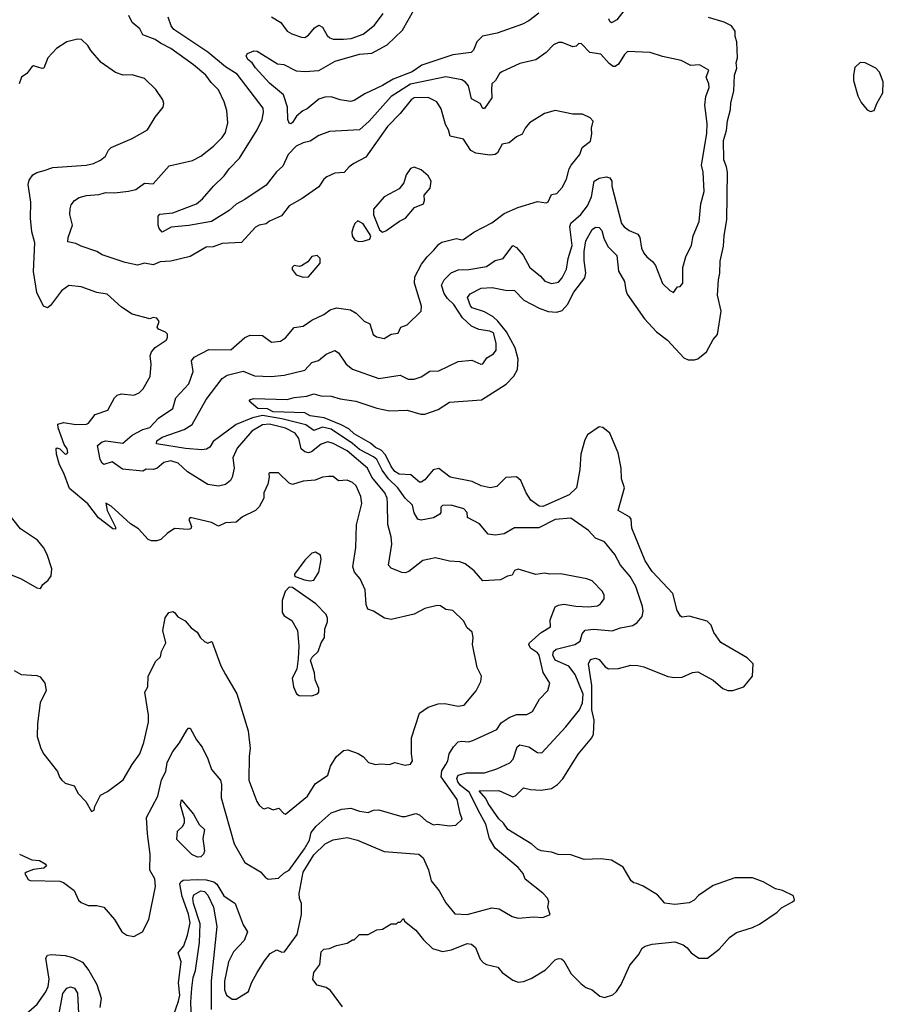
# Model space of a CAD drawing. Extents: x 1245432 to 1420865, y 606325 to 671314.
# Tile 381 of 382: x 1411947 to 1416847, y 647674 to 653261. Entities that reach past the tile are written whole.
import ezdxf

# ---------------------------------------------------------------- set-up
doc = ezdxf.new("R2010")
doc.units = 0

msp = doc.modelspace()

# ---------------------------------------------------------------- linework, layer by layer
at = {"layer": '0CON20XD'}
for points in [[(1414891.6, 653298.4), (1414835, 653253.5), (1414800, 653235), (1414656.8, 653183.2), (1414573.5, 653166.5), (1414541.4, 653135), (1414522.1, 653087.9), (1414508, 653075), (1414405, 653060.8), (1414228.4, 653001.6), (1414174.2, 652965), (1414066.3, 652923.6), (1414005, 652886.9), (1413905, 652840.6), (1413845, 652801.4), (1413823.9, 652796.1), (1413765, 652806), (1413715, 652822.9), (1413678.3, 652821.7), (1413645, 652808.8), (1413578.8, 652755), (1413553.3, 652743.3), (1413517.5, 652712.5), (1413495, 652676.7), (1413485, 652670), (1413475, 652673.3), (1413468.8, 652695), (1413466.7, 652765), (1413444.1, 652834.1), (1413365, 652901.2), (1413285, 652986.7), (1413265.9, 653015.9), (1413241.4, 653035), (1413231.2, 653055), (1413240.4, 653069.5), (1413275, 653083.3), (1413295, 653082), (1413410.4, 653010.5), (1413445, 653005.7), (1413515, 652971.2), (1413567.1, 652967.1), (1413645, 652972.5), (1413736.7, 653025), (1413874.3, 653064.3), (1413945, 653071.5), (1414032.4, 653117.6), (1414119.7, 653200.3), (1414182.5, 653315)], [(1413375, 653276.9), (1413428, 653245), (1413465, 653196.2), (1413490.3, 653180.3), (1413545, 653160.8), (1413565, 653160), (1413585, 653172.9), (1413619.2, 653215), (1413645, 653228.6), (1413665, 653218.6), (1413691.3, 653171.3), (1413707.2, 653157.2), (1413725, 653150.6), (1413785, 653149.6), (1413827, 653153), (1413895, 653178.5), (1413960.1, 653229.9), (1414010, 653295)], [(1415375, 653310), (1415335, 653259.6), (1415305, 653243.3), (1415295, 653250), (1415289.7, 653265)], [(1414297.2, 651952.8), (1414325, 651987.5), (1414342.7, 651997.3), (1414425, 652018.9), (1414455, 652010.5), (1414466, 652014), (1414523.3, 652055), (1414625, 652107.5), (1414695, 652160), (1414772.5, 652195), (1414885, 652229.2), (1414935, 652221.2), (1414945, 652226.7), (1414965, 652268), (1414995, 652274), (1415025, 652308), (1415049.2, 652355), (1415064.4, 652415), (1415075.5, 652434.5), (1415126, 652495), (1415138, 652535), (1415185, 652572), (1415193.2, 652613.2), (1415191.2, 652645), (1415201.2, 652685), (1415184.1, 652704.1), (1415140, 652725), (1415085, 652724), (1414985, 652746), (1414925, 652728), (1414838.8, 652675), (1414814.3, 652645), (1414798.9, 652611.1), (1414765, 652596), (1414725, 652561.2), (1414685, 652553.3), (1414657.1, 652505), (1414644, 652496), (1414615, 652491.1), (1414535, 652502.3), (1414507.4, 652517.4), (1414465, 652581.9), (1414389.7, 652599.7), (1414380.5, 652635), (1414362.7, 652665), (1414337.9, 652755), (1414313.5, 652795), (1414265, 652818.4), (1414185, 652816.4), (1414168.9, 652805), (1414105, 652727.3), (1414034.7, 652655), (1413910.4, 652479.6), (1413843.3, 652445), (1413815.7, 652425), (1413787.2, 652392.8), (1413735, 652389.4), (1413690.5, 652369.5), (1413672.9, 652355), (1413645, 652311.9), (1413548.8, 652245), (1413475, 652204.5), (1413432.9, 652147.1), (1413365, 652116.4), (1413345, 652101.4), (1413305, 652093.8), (1413285, 652082.9), (1413205, 651995.6), (1413095, 651990.4), (1413045, 651972.5), (1413005, 651969.4), (1412915, 651916.9), (1412805, 651890.4), (1412744, 651886), (1412705, 651869.5), (1412655, 651878.2), (1412615, 651866.9), (1412545, 651882.4), (1412415, 651926.9), (1412385, 651944.6), (1412295.4, 651974.6), (1412265, 651990.6), (1412220.8, 652000.8), (1412221.4, 652025), (1412245.6, 652094.4), (1412231.8, 652155), (1412233.3, 652186.7), (1412239.7, 652210.3), (1412258, 652235), (1412285, 652251.1), (1412325, 652263.5), (1412395, 652269.2), (1412435, 652279.6), (1412485, 652277.3), (1412565, 652286.9), (1412605, 652297.5), (1412655, 652333.1), (1412705, 652329.2), (1412795, 652431.1), (1412927.8, 652462.2), (1412975, 652485.7), (1413046.3, 652543.7), (1413095, 652592.5), (1413115, 652621.2), (1413127.1, 652675), (1413122.5, 652745), (1413107.5, 652795), (1413075, 652862.5), (1413033.3, 652903.3), (1413003.3, 652945), (1412932.5, 653005), (1412805, 653096.6), (1412746.7, 653126.7), (1412715, 653148.2), (1412645.7, 653175), (1412627.9, 653207.9), (1412585, 653244.2), (1412566.9, 653285)], [(1414623.8, 652865), (1414625, 652816.2), (1414585, 652757.5), (1414575, 652757.5), (1414560, 652785), (1414511.2, 652811.2), (1414492.7, 652885), (1414476.5, 652906.5), (1414455, 652919.5), (1414365, 652936.6), (1414164.7, 652895.3), (1414055, 652823.8), (1413928.9, 652685), (1413875, 652635.8), (1413705, 652626.5), (1413645, 652602.7), (1413595, 652570.4), (1413555, 652562.3), (1413515, 652542.9), (1413470.9, 652495), (1413440.5, 652429.5), (1413403.2, 652396.8), (1413345, 652322.5), (1413225, 652240.4), (1413175, 652213.8), (1413135, 652178.5), (1413035, 652115.4), (1412907.1, 652093), (1412806.3, 652083.7), (1412755, 652055.6), (1412737.8, 652075), (1412732.5, 652095), (1412732.5, 652145), (1412742.4, 652157.6), (1412815, 652163.9), (1412950, 652215), (1412985, 652243.3), (1413045.6, 652315), (1413106.7, 652375), (1413135.5, 652415), (1413194.3, 652475.7), (1413294.7, 652635), (1413322, 652695), (1413330, 652735), (1413328.2, 652758.2), (1413180.6, 652950.6), (1413115, 652993.1), (1413015, 653076.4), (1412821.5, 653205), (1412806.2, 653225), (1412788.9, 653275)], [(1415734.3, 647994.3), (1415756.7, 647965), (1415800, 647935), (1415850, 647935), (1415915, 647985.6), (1415975, 648052.5), (1416015, 648081.4), (1416105, 648109.2), (1416145, 648128.2), (1416245, 648195.8), (1416268.7, 648221.3), (1416332.5, 648255), (1416342.5, 648265), (1416338.3, 648288.3), (1416275, 648320), (1416235, 648328.8), (1416165, 648369.1), (1416105, 648392.1), (1416005, 648390.9), (1415882.2, 648347.8), (1415799.2, 648290.8), (1415774.3, 648265), (1415745, 648249.1), (1415665, 648240), (1415608.1, 648248.1), (1415565.8, 648295), (1415485, 648344.2), (1415449.2, 648359.2), (1415432.3, 648362.3), (1415416.2, 648375), (1415370.8, 648450.8), (1415305, 648491.1), (1415245, 648498.5), (1415150, 648495), (1415075, 648520.9), (1415003, 648523), (1414965, 648536.9), (1414905, 648544.5), (1414885, 648554.5), (1414852.6, 648582.6), (1414716.7, 648665), (1414691.7, 648701.7), (1414665, 648726.7), (1414605, 648812.5), (1414591.5, 648841.5), (1414554.4, 648885), (1414665, 648887.5), (1414745, 648850.8), (1414762.2, 648857.8), (1414805, 648902.5), (1414845, 648892), (1414905, 648888.1), (1414965, 648897.3), (1414999.3, 648920.7), (1415027.9, 648952.1), (1415081.6, 649038.4), (1415117.5, 649095), (1415194.1, 649185.9), (1415202.8, 649207.2), (1415206.1, 649285), (1415194.2, 649345), (1415192.8, 649482.8), (1415174.4, 649605.6), (1415185, 649629.2), (1415215, 649637.1), (1415235, 649629.2), (1415268.1, 649588.1), (1415287.6, 649577.6), (1415345, 649579.6), (1415415, 649598.6), (1415454.3, 649595.7), (1415488.3, 649588.3), (1415625, 649534.4), (1415662.3, 649527.7), (1415705, 649529.2), (1415765, 649556.9), (1415795, 649560), (1415882.1, 649512.1), (1415937.5, 649465), (1415964.5, 649454.4), (1415993.4, 649453.4), (1416056.2, 649475), (1416104.4, 649535), (1416109.5, 649605), (1416075, 649639.5), (1415925, 649726.2), (1415885, 649783.8), (1415870, 649825), (1415848.2, 649848.2), (1415745, 649876.2), (1415705, 649870.6), (1415695.5, 649875.5), (1415677.6, 649907.6), (1415653.5, 650005), (1415535, 650130), (1415495, 650189.5), (1415420.3, 650375), (1415417, 650427), (1415408.2, 650438.2), (1415343.1, 650475), (1415378.4, 650605), (1415361.6, 650655), (1415359.6, 650715), (1415343.1, 650803.1), (1415294.7, 650915), (1415256, 650946), (1415235, 650951.1), (1415169.5, 650905), (1415153.6, 650876.4), (1415130, 650795), (1415125, 650707.5), (1415105.4, 650605), (1415065.4, 650565), (1414915, 650498.4), (1414895, 650500.8), (1414847.3, 650535), (1414821.1, 650575), (1414789.5, 650645), (1414765, 650667.5), (1414705, 650662), (1414655, 650612.5), (1414616.4, 650603.6), (1414565, 650615.4), (1414515, 650640.2), (1414390, 650665), (1414325, 650713.9), (1414293.6, 650706.4), (1414245, 650650), (1414225, 650637.2), (1414215, 650636.1), (1414167, 650677), (1414100.8, 650680.8), (1414075, 650696.8), (1414054.5, 650725), (1414021.9, 650791.8), (1413997.7, 650817.7), (1413965, 650832.2), (1413937.7, 650857.7), (1413845, 650910.7), (1413815, 650939.7), (1413771.7, 650961.7), (1413675, 651000.5), (1413595, 651013.2), (1413565, 651028.8), (1413385, 651034.7), (1413352.1, 651052.1), (1413298, 651055), (1413248, 651095), (1413256.2, 651105), (1413275, 651110.9), (1413463.9, 651106.1), (1413505, 651117.1), (1413575.5, 651124.5), (1413615, 651136.9), (1413655, 651125.6), (1413715, 651124.5), (1413765, 651109.5), (1413855, 651095.3), (1413973.9, 651056.1), (1414045, 651040.8), (1414145, 651045.5), (1414222.2, 651022.3), (1414245, 651021.8), (1414320.9, 651049.1), (1414385, 651090.4), (1414567, 651103), (1414707.3, 651192.7), (1414751.5, 651238.5), (1414771.8, 651275), (1414774.4, 651335), (1414758.5, 651398.5), (1414708.5, 651488.5), (1414660.1, 651550.1), (1414633.7, 651573.7), (1414585, 651601.9), (1414515, 651625.3), (1414505, 651636.5), (1414488.5, 651685), (1414502.9, 651705), (1414565, 651737.9), (1414628.6, 651741.5), (1414703.3, 651725), (1414755, 651723.1), (1414808.1, 651668.1), (1414893.7, 651623.7), (1414944.8, 651604.8), (1414995, 651600.2), (1415025, 651610), (1415055.2, 651644.8), (1415091.2, 651715), (1415153.4, 651796.6), (1415158.9, 651825), (1415149.6, 651895), (1415150.1, 651945), (1415159.1, 652005), (1415195, 652069.6), (1415215, 652082.5), (1415235, 652081.8), (1415250.5, 652065), (1415260.5, 652020.5), (1415284.1, 651974.1), (1415335, 651922.9), (1415344.3, 651834.3), (1415378.8, 651775), (1415385.3, 651725), (1415394, 651704), (1415492.7, 651562.7), (1415560.2, 651490.2), (1415622, 651442), (1415715, 651342.5), (1415740.3, 651330.3), (1415775, 651330.4), (1415795, 651336.7), (1415844.5, 651375), (1415880.9, 651445), (1415905.4, 651475), (1415926.6, 651606.6), (1415906.5, 651696.5), (1415911.2, 651785), (1415918.7, 651821.3), (1415920.6, 651889.4), (1415940.4, 651975), (1415943.3, 652036.7), (1415959.4, 652125), (1415962.3, 652395), (1415958, 652425), (1415942.3, 652465), (1415939.8, 652575), (1415957.5, 652632.5), (1415962.8, 652687.2), (1415979.7, 652750.3), (1415982, 652788), (1415998.4, 652855), (1416002.9, 652945), (1416015.2, 652985), (1416013.1, 653015), (1416019.4, 653045), (1416016.2, 653135), (1416006.8, 653165), (1416006.1, 653195), (1415985, 653226.2), (1415945, 653246.2), (1415855, 653272.7)], [(1413455, 648752.5), (1413579.2, 648855), (1413624.2, 648925), (1413695, 648974.3), (1413710.8, 649025), (1413742.1, 649077.9), (1413785, 649114.5), (1413808.2, 649118.2), (1413867.2, 649097.2), (1413897, 649077), (1413926.7, 649045), (1413965, 649033.8), (1413995, 649038), (1414045.9, 649034.1), (1414075, 649046.2), (1414135, 649030), (1414164.1, 649035.9), (1414175.8, 649055), (1414169.4, 649095), (1414170.8, 649185), (1414216.2, 649325), (1414265, 649359.2), (1414320.7, 649379.3), (1414360, 649380), (1414435, 649364.5), (1414468.3, 649371.7), (1414537.5, 649452.5), (1414563.8, 649505), (1414568, 649535), (1414543.3, 649585), (1414516.2, 649715), (1414520.8, 649755), (1414514, 649785), (1414485, 649810), (1414465, 649850), (1414405, 649908), (1414365, 649913.3), (1414335, 649934), (1414315, 649935.8), (1414245, 649919.2), (1414185, 649888.1), (1414055, 649856.9), (1414017.5, 649865), (1413955, 649904.3), (1413921.9, 649915), (1413912.3, 649942.3), (1413907.7, 650025), (1413878, 650088), (1413846.3, 650126.4), (1413837.5, 650155), (1413854, 650265), (1413858.5, 650395), (1413887.8, 650515), (1413881.9, 650555), (1413856.7, 650615), (1413835, 650634.4), (1413805, 650647.5), (1413755, 650644), (1413725, 650669.2), (1413701.3, 650668.7), (1413665, 650665.5), (1413622.7, 650647.3), (1413555, 650641.4), (1413495, 650623.8), (1413475, 650630), (1413415, 650688.8), (1413365, 650690), (1413360, 650685), (1413362.5, 650665), (1413354.4, 650625), (1413332.5, 650575), (1413331.2, 650545), (1413305, 650496.2), (1413285, 650475.8), (1413211.3, 650438.7), (1413175, 650410), (1413115, 650406.5), (1413075, 650387.1), (1413035, 650407.5), (1412914, 650436), (1412906.7, 650425), (1412921.2, 650385), (1412918.3, 650371.7), (1412902.5, 650367.5), (1412825, 650372.5), (1412783.3, 650345), (1412748.3, 650311.7), (1412725, 650303.3), (1412695, 650303.8), (1412675, 650311.2), (1412621.2, 650371.2), (1412575, 650399.5), (1412465, 650499.2), (1412435, 650517.5), (1412443.1, 650475), (1412490.4, 650380.5), (1412490, 650370), (1412475, 650371.2), (1412393.6, 650433.6), (1412333.5, 650513.5), (1412230.3, 650600.3), (1412197.8, 650687.8), (1412171.9, 650735), (1412155.8, 650795), (1412153.8, 650826.2), (1412158.3, 650831.7), (1412175, 650826.2), (1412205, 650796), (1412215, 650796.2), (1412219.4, 650805), (1412215.9, 650825), (1412200, 650850), (1412164.6, 650945), (1412164.2, 650965), (1412195, 650974.5), (1412265, 650963.3), (1412326.2, 650965), (1412338.1, 650971.9), (1412375, 651021.2), (1412447.5, 651045), (1412484.2, 651115), (1412500.3, 651129.7), (1412525, 651137.1), (1412595, 651130), (1412625, 651144), (1412647.5, 651165), (1412688, 651235), (1412692.5, 651305), (1412687.7, 651352.3), (1412694, 651375), (1412715, 651400), (1412777.9, 651442.1), (1412785.7, 651455), (1412785.5, 651475.5), (1412775, 651488), (1412734.3, 651504.3), (1412726.7, 651515), (1412738, 651548), (1412725, 651567.5), (1412705, 651570), (1412685, 651563.8), (1412585, 651588.8), (1412525, 651630), (1412443.1, 651703.1), (1412385, 651712.5), (1412295, 651745.6), (1412225, 651752), (1412185, 651721.1), (1412122, 651638), (1412105, 651626), (1412082, 651635), (1412045, 651713.3), (1412025, 651832.5), (1412031.9, 651995), (1412015, 652057.5), (1412007.9, 652135), (1412009.2, 652225), (1411994.3, 652325), (1411999.7, 652350.3), (1412020.7, 652379.3), (1412045, 652393.1), (1412085.4, 652404.6), (1412135, 652421.5), (1412324.4, 652435.6), (1412365, 652444.4), (1412405, 652463.1), (1412434.6, 652485.5), (1412450.3, 652519.7), (1412465.6, 652534.4), (1412585, 652586.5), (1412672, 652635), (1412715, 652706.7), (1412760, 652765), (1412763.8, 652785), (1412758.8, 652805), (1412720, 652865), (1412655, 652927.5), (1412585, 652947.5), (1412533.9, 652946.1), (1412490.3, 652960.3), (1412408.3, 653018.3), (1412350, 653085), (1412333.8, 653115), (1412297.3, 653147.3), (1412275, 653149.1), (1412215, 653134.4), (1412155, 653097.5), (1412105.6, 653044.4), (1412083.6, 652986.4), (1412075, 652983.3), (1412025, 652998.8), (1412015, 652993.8), (1411986.7, 652955), (1411956.4, 652933.6), (1411943.9, 652896.1)], [(1412815, 647598.6), (1412847.7, 647692.3), (1412856.2, 647725), (1412848.6, 647795), (1412864, 647915), (1412845.5, 647965), (1412877.5, 648005), (1412899.8, 648065), (1412914.4, 648135), (1412905, 648184.5), (1412868.3, 648285), (1412856.3, 648355), (1412861.6, 648368.4), (1412875, 648377.6), (1412955, 648382.3), (1413005, 648380.2), (1413047.7, 648367.7), (1413064.7, 648355), (1413105, 648288.6), (1413169.2, 648245), (1413215.8, 648125), (1413239.4, 648085), (1413220, 648035), (1413159.5, 647970.5), (1413131.2, 647915), (1413108.4, 647805), (1413108.9, 647755), (1413121.1, 647725), (1413152.9, 647702.9), (1413175, 647703.5), (1413245, 647745.8), (1413262.7, 647795), (1413295, 647854), (1413335, 647920), (1413368.3, 647961.7), (1413405, 647983.3), (1413435, 647968.8), (1413448.8, 647971.2), (1413521.2, 648068.8), (1413545, 648182.5), (1413545.6, 648245.6), (1413534, 648274), (1413532.3, 648302.4), (1413555, 648424), (1413615, 648521.8), (1413681.1, 648585), (1413725, 648607.7), (1413805, 648620), (1413863.3, 648605), (1414015, 648540.5), (1414211.2, 648525), (1414237.1, 648505), (1414266.9, 648436.9), (1414281.9, 648375), (1414327, 648317), (1414365, 648248.9), (1414415, 648186.7), (1414485, 648183.5), (1414625, 648221.9), (1414666.7, 648215), (1414742.1, 648172.1), (1414775, 648162.5), (1414865, 648170), (1414915, 648166.2), (1414956, 648184), (1414943.8, 648225), (1414949.2, 648255), (1414942.5, 648275), (1414915, 648304), (1414815, 648383.8), (1414803.3, 648415), (1414775, 648448.9), (1414645, 648558.9), (1414612.5, 648615), (1414591.6, 648695), (1414548.1, 648775), (1414499.6, 648875), (1414448.3, 648915), (1414432.8, 648935), (1414427.2, 648955), (1414435.7, 648974.3), (1414483.8, 648986.2), (1414583.4, 648986.6), (1414655, 649009.2), (1414727.2, 649042.8), (1414746.1, 649063.9), (1414770, 649135), (1414783.8, 649145), (1414835, 649133.6), (1414885, 649101.9), (1414909.7, 649100.3), (1415045, 649247.1), (1415122.7, 649345), (1415140.4, 649385), (1415145, 649432.5), (1415098.8, 649545), (1415062, 649592), (1414985, 649626.9), (1414972.8, 649655), (1414975.4, 649675), (1414991.3, 649688.7), (1415097.3, 649715), (1415128, 649735), (1415138.1, 649775), (1415155, 649795.8), (1415205, 649802.6), (1415308.2, 649791.8), (1415355, 649808.9), (1415426.3, 649823.7), (1415449.8, 649840.2), (1415479.2, 649875), (1415485.4, 649904.6), (1415481.7, 649931.7), (1415443.4, 650045), (1415411.7, 650101.7), (1415355, 650165.7), (1415324.4, 650225), (1415265, 650297.1), (1415215, 650317.8), (1415175, 650361.2), (1415075, 650432), (1414985, 650423.7), (1414892, 650378), (1414755, 650376.4), (1414695, 650344), (1414645, 650335.6), (1414605, 650341.1), (1414555, 650399.5), (1414487.5, 650435), (1414486.2, 650465), (1414466.2, 650485), (1414395.6, 650505.6), (1414345, 650503.8), (1414336.2, 650495), (1414335.8, 650465), (1414330, 650455), (1414295, 650433.9), (1414225, 650420), (1414205.9, 650425.9), (1414185, 650462.5), (1414176.5, 650505), (1414135, 650544.7), (1414093.2, 650605), (1414039.7, 650655), (1414004.4, 650705), (1413974.2, 650765), (1413955, 650780.8), (1413875, 650822.4), (1413835.8, 650855.8), (1413715, 650937.2), (1413665, 650949.3), (1413615, 650928.9), (1413571.3, 650961.3), (1413435, 650996.4), (1413325, 651015.5), (1413267.9, 651002.1), (1413175, 650964.3), (1413045, 650866.9), (1413026, 650834), (1413006.8, 650823.2), (1412979.4, 650819.4), (1412887.2, 650827.3), (1412722.9, 650852.9), (1412725, 650871.5), (1412755, 650892.3), (1412879.4, 650935), (1412925, 650963.8), (1413005.4, 651105), (1413095.3, 651224.7), (1413125, 651242.9), (1413215, 651265.5), (1413278.8, 651238.8), (1413374, 651236), (1413447.1, 651242.9), (1413565, 651272.1), (1413605, 651314.6), (1413642.6, 651327.4), (1413685, 651361.9), (1413735, 651382.5), (1413755, 651370), (1413800, 651305), (1413835, 651277.1), (1413984.5, 651224.5), (1414105, 651244.4), (1414151.5, 651221.5), (1414185, 651221.1), (1414225.4, 651234.6), (1414275, 651266), (1414325, 651268), (1414435, 651320.8), (1414511.7, 651328.3), (1414562.5, 651305), (1414575, 651307.5), (1414598.1, 651341.9), (1414635.5, 651365), (1414650.5, 651385), (1414650.4, 651425), (1414635, 651482.9), (1414615, 651493.9), (1414552.6, 651502.6), (1414510.6, 651520.6), (1414459, 651569), (1414410.3, 651645), (1414375, 651679.3), (1414355, 651706.2), (1414340.3, 651755), (1414354.6, 651785), (1414395, 651823.8), (1414435, 651841.8), (1414495, 651843.8), (1414595, 651860.3), (1414645, 651893.3), (1414690, 651905), (1414745, 651980), (1414765, 651968.1), (1414803.7, 651923.6), (1414840.9, 651855), (1414901.8, 651805), (1414926.3, 651776.4), (1414965, 651763.6), (1415005, 651771.1), (1415025.4, 651795), (1415049.6, 651845), (1415059.2, 651905), (1415081.2, 651978.8), (1415068.9, 652085), (1415073.2, 652106.8), (1415131.2, 652155), (1415168.4, 652205), (1415191.1, 652255), (1415205.7, 652345), (1415235, 652361.8), (1415275, 652368.9), (1415295, 652362.5), (1415306.5, 652345), (1415306.2, 652315), (1415362.2, 652105), (1415377.1, 652085), (1415405, 652064.4), (1415455, 652043.8), (1415465.6, 652025), (1415476, 651965), (1415489.2, 651935), (1415504.6, 651914.6), (1415538.2, 651888.2), (1415554.3, 651865), (1415594.3, 651764.3), (1415635, 651724), (1415657, 651713), (1415680, 651745), (1415695, 651747.5), (1415710, 651765), (1415710, 651855), (1415727.1, 651915), (1415758.9, 651981.1), (1415768.6, 652035), (1415803.1, 652115), (1415811.8, 652215), (1415830.6, 652285), (1415824.6, 652395.4), (1415816.2, 652435), (1415846.7, 652615), (1415848, 652672), (1415834.6, 652775), (1415840, 652825), (1415858.1, 652875), (1415856.8, 652896.8), (1415842.5, 652935), (1415856.7, 652975), (1415805, 653004.2), (1415755, 653001.4), (1415699.3, 653029.3), (1415595, 653051.4), (1415525, 653074), (1415395, 653079.2), (1415377.8, 653062.2), (1415345, 653008.1), (1415325.4, 652994.6), (1415315, 652995.6), (1415291.4, 653011.5), (1415245, 653064.3), (1415182, 653075), (1415135, 653123.3), (1415120, 653125), (1415105, 653110), (1415085, 653106), (1415025, 653130.8), (1415005, 653132), (1414975, 653118), (1414934.7, 653075.3), (1414875, 653032.2), (1414785, 653012.5), (1414682, 652965), (1414669.2, 652955), (1414646.2, 652915), (1414625, 652896.7), (1414623.8, 652865)], [(1416775, 652740.4), (1416795, 652744.6), (1416809.6, 652785), (1416844.1, 652845), (1416847.1, 652907.1), (1416825, 652962.9), (1416805.3, 652985.3), (1416745, 653015.5), (1416715, 653018.1), (1416685, 652988.8), (1416678.5, 652945), (1416678.9, 652915), (1416701.7, 652828.3), (1416721.2, 652791.2), (1416755, 652749.6), (1416775, 652740.4)], [(1414005, 652055.6), (1414025, 652061.9), (1414102, 652118), (1414136.4, 652133.6), (1414186.7, 652195), (1414237.5, 652215), (1414243.8, 652235), (1414241.2, 652265), (1414275.8, 652304.2), (1414281.2, 652345), (1414264.2, 652374.2), (1414225, 652408.8), (1414185, 652423.3), (1414164.1, 652415.9), (1414140.4, 652379.5), (1414126.2, 652335), (1414099.7, 652300.3), (1414015, 652256.2), (1413954.6, 652185.4), (1413953.6, 652153.6), (1413987.9, 652067.9), (1414005, 652055.6)], [(1413872, 652002), (1413895, 652004.3), (1413934.3, 652015.7), (1413940, 652035), (1413895, 652102.9), (1413865, 652118.8), (1413848.8, 652105), (1413838.3, 652081.7), (1413831.2, 652055), (1413833.6, 652033.6), (1413849.3, 652009.3), (1413872, 652002)], [(1411946.2, 648525), (1412015, 648492.5), (1412059.2, 648489.2), (1412091.2, 648471.2), (1412099.3, 648459.3), (1412084.1, 648445.9), (1412025, 648438.9), (1411985, 648423.3), (1411976.7, 648415), (1411995, 648382.5), (1412006.4, 648376.4), (1412175, 648371.9), (1412195.4, 648365.4), (1412255, 648319.2), (1412281.4, 648265), (1412295, 648252), (1412335, 648234.3), (1412385, 648234.2), (1412425, 648223.8), (1412484.5, 648154.5), (1412526.7, 648085), (1412555, 648066.7), (1412595, 648057.5), (1412643.8, 648085), (1412680, 648155), (1412717.3, 648342.7), (1412714.5, 648385), (1412685.5, 648435), (1412686.8, 648525), (1412671.6, 648641.6), (1412667.2, 648732.8), (1412731.5, 648855), (1412751.8, 648948.2), (1412776.1, 648995), (1412783.7, 649046.3), (1412815, 649108.1), (1412853.7, 649156.4), (1412895, 649230), (1412905, 649240), (1412915, 649240), (1412950, 649175), (1412982.4, 649132.4), (1413015, 649066.7), (1413035, 649006.2), (1413085.6, 648945), (1413091.3, 648921.3), (1413090.4, 648845), (1413163.3, 648585), (1413225, 648477.8), (1413314, 648425), (1413338.8, 648395), (1413356.2, 648383.8), (1413415, 648389.2), (1413445, 648418), (1413475, 648434), (1413563.6, 648555), (1413590.8, 648605), (1413600.9, 648649.1), (1413628.2, 648685), (1413715, 648759.5), (1413775, 648781.5), (1413825, 648785.6), (1413875, 648769.4), (1413925, 648762), (1413955, 648776), (1413985, 648776.9), (1414115, 648738.9), (1414135, 648738.8), (1414195, 648755.3), (1414215, 648748.2), (1414255, 648712.9), (1414295, 648692), (1414315, 648696.2), (1414386.1, 648686.1), (1414420.7, 648689.3), (1414458, 648725), (1414445.4, 648755.5), (1414428.8, 648835), (1414338.1, 648965), (1414342.1, 648997.9), (1414365.4, 649035), (1414375.8, 649055), (1414383.8, 649095), (1414409.2, 649135), (1414435, 649162), (1414455, 649167.1), (1414493.8, 649163.8), (1414518.9, 649171.1), (1414655, 649232.5), (1414679.7, 649270.3), (1414725, 649300.8), (1414765, 649317.9), (1414825, 649317.9), (1414856.9, 649335), (1414897.1, 649405), (1414943.3, 649455), (1414954.5, 649495), (1414916.7, 649556.7), (1414893.8, 649655), (1414885, 649667.9), (1414844.6, 649695), (1414836.2, 649715), (1414838.8, 649725), (1414905, 649782.5), (1414958.1, 649815), (1414956.9, 649855), (1414985, 649928.8), (1415005, 649939.2), (1415035, 649944.3), (1415102.2, 649932.2), (1415175, 649929.6), (1415225.3, 649934.7), (1415241.9, 649945), (1415262.9, 649975), (1415263.4, 649995), (1415254.2, 650015), (1415196, 650076), (1415165, 650088.2), (1415015.7, 650115.7), (1414955.9, 650114.1), (1414925, 650120.8), (1414875, 650112.9), (1414775, 650142.2), (1414754, 650135), (1414740.8, 650109.2), (1414715, 650102.9), (1414675, 650081.4), (1414575.6, 650075.6), (1414525, 650133.3), (1414475, 650173.3), (1414445, 650184.4), (1414385, 650187.8), (1414306.6, 650206.6), (1414235, 650192.5), (1414155, 650129.4), (1414135, 650121.9), (1414115, 650124.3), (1414055, 650148.6), (1414040, 650165), (1414059.2, 650285), (1414055.5, 650325.5), (1414036.1, 650396.1), (1414034.1, 650515), (1414032, 650545), (1414019.3, 650575), (1413944.5, 650664.5), (1413920.3, 650715), (1413805, 650813.6), (1413725, 650856.4), (1413695, 650864.7), (1413657.6, 650852.4), (1413602.3, 650807.7), (1413585, 650803.7), (1413565, 650807.8), (1413544.8, 650824.8), (1413531.6, 650885), (1413509.1, 650915), (1413455, 650942.5), (1413365, 650965.6), (1413325, 650962), (1413264.6, 650925), (1413180.5, 650829.5), (1413155.3, 650775), (1413163.7, 650715), (1413152.5, 650665), (1413143.2, 650645), (1413115, 650623.1), (1413075, 650613.3), (1413015, 650622.5), (1412898.7, 650695), (1412846.1, 650745), (1412805, 650758.1), (1412765, 650747.9), (1412725, 650713.8), (1412705, 650707.9), (1412665, 650709.2), (1412645, 650699.2), (1412530.2, 650710.2), (1412472.4, 650752.4), (1412425, 650737.5), (1412414.2, 650744.2), (1412403.4, 650765), (1412389.2, 650845), (1412415.5, 650865), (1412435, 650870.2), (1412532.4, 650857.6), (1412585, 650902.5), (1412645, 650934.3), (1412685, 650946.7), (1412735, 650999.3), (1412815.5, 651055), (1412833.3, 651115), (1412906.1, 651195), (1412931.5, 651265), (1412922.5, 651325), (1412936.5, 651345), (1413020.3, 651389.7), (1413145, 651387.1), (1413225, 651456.7), (1413255, 651470.4), (1413325, 651468.1), (1413375, 651431.5), (1413425.8, 651435.8), (1413455, 651454.4), (1413505, 651513.1), (1413555, 651521.9), (1413603.8, 651555), (1413672.4, 651587.6), (1413709.2, 651615), (1413744.2, 651625.8), (1413824, 651614), (1413855.4, 651595.4), (1413900.7, 651550.7), (1413934.4, 651534.4), (1413952, 651475), (1413971.2, 651461.2), (1414015, 651451.4), (1414055, 651475.6), (1414095, 651481.2), (1414110, 651515), (1414145, 651530), (1414225, 651606.7), (1414227.5, 651635), (1414187.5, 651765), (1414189.1, 651800.9), (1414226.4, 651873.6), (1414258, 651915), (1414297.2, 651952.8)], [(1413555, 651800), (1413585, 651801.9), (1413651.7, 651878.3), (1413652, 651905), (1413635, 651922), (1413605, 651917.1), (1413582.7, 651887.3), (1413545, 651863.3), (1413535, 651860), (1413505, 651866.2), (1413493.3, 651855), (1413493, 651843), (1413515, 651813.3), (1413555, 651800)], [(1412065, 650033.3), (1412077.5, 650055), (1412109.3, 650080.7), (1412126.1, 650103.9), (1412130, 650145), (1412102.5, 650225), (1412082.5, 650265), (1412047.7, 650307.7), (1411951.7, 650371.7), (1411871.2, 650471.2)], [(1413595, 650075.6), (1413615, 650080.6), (1413644.4, 650125), (1413657.7, 650197.7), (1413653, 650223), (1413625, 650238.6), (1413605, 650232.9), (1413565, 650194.3), (1413506, 650115), (1413506.7, 650105), (1413515, 650098.8), (1413562.8, 650082.8), (1413595, 650075.6)], [(1411885, 650116.7), (1411955, 650088), (1412045, 650036.2), (1412065, 650033.3)], [(1413605, 649424), (1413636.7, 649435), (1413643.3, 649445), (1413643.3, 649465), (1413623.3, 649515), (1413618.8, 649555), (1413597.5, 649625), (1413607, 649643), (1413640, 649675), (1413657.5, 649725), (1413675.9, 649754.1), (1413678.8, 649805), (1413693.3, 649843.3), (1413693.8, 649865), (1413686, 649885), (1413626.5, 649945), (1413495, 650038), (1413475, 650040), (1413453.7, 650016.3), (1413436.9, 649965), (1413436.4, 649896.4), (1413447, 649877), (1413491.7, 649851.7), (1413523.8, 649795), (1413530, 649705), (1413526.7, 649635), (1413520, 649575), (1413493.8, 649525), (1413500, 649475), (1413517.5, 649435), (1413532.5, 649425), (1413605, 649424)], [(1411915, 649568), (1411955.7, 649545.7), (1412045, 649539.2), (1412062.1, 649532.1), (1412088.6, 649495), (1412097.5, 649455), (1412063.1, 649385), (1412047.7, 649267.7), (1412046.1, 649193.9), (1412066, 649125), (1412083.2, 649093.2), (1412161.2, 648995), (1412173, 648963), (1412186.7, 648945), (1412205, 648928.8), (1412255, 648913.3), (1412279.1, 648869.1), (1412321.2, 648825), (1412355, 648767.5), (1412370, 648775), (1412373.3, 648796.7), (1412405, 648860), (1412445, 648881.2), (1412533.4, 648946.6), (1412584.2, 649035), (1412629.4, 649095), (1412651.7, 649158.3), (1412678.6, 649275), (1412678.6, 649315), (1412656, 649445), (1412674.2, 649475.8), (1412675.6, 649535), (1412719.4, 649620.6), (1412746.2, 649645), (1412751.2, 649675), (1412775.7, 649724.3), (1412759.2, 649795), (1412772.7, 649867.3), (1412792.3, 649897.7), (1412815, 649902.5), (1412825, 649897.5), (1412845, 649872.5), (1412885, 649848.8), (1412919.1, 649809.1), (1412953.3, 649785), (1412972.6, 649752.6), (1412995, 649732), (1413015, 649723.3), (1413035, 649732.5), (1413039.3, 649729.3), (1413088.8, 649595), (1413114.2, 649544.2), (1413178.8, 649435), (1413242.5, 649225), (1413255.5, 649125), (1413248.7, 649081.3), (1413246.5, 648945), (1413292.5, 648825), (1413305, 648803.8), (1413325, 648786.7), (1413335, 648783.3), (1413355, 648790), (1413385, 648776.2), (1413417.3, 648787.3), (1413445, 648756), (1413455, 648752.5)], [(1412955, 648508.5), (1412923.9, 648523.9), (1412838.9, 648608.9), (1412843.1, 648656.9), (1412872, 648685), (1412881.8, 648705), (1412881.6, 648725), (1412858.8, 648805), (1412865, 648833.3), (1412932.6, 648752.6), (1412965, 648694.2), (1412994.6, 648664.6), (1412986, 648614), (1412995.1, 648545), (1412989.5, 648525), (1412975, 648510.6), (1412955, 648508.5)], [(1412923.6, 647535), (1412918.4, 647685), (1412923, 647765), (1412930.4, 647825), (1412944.8, 647865.2), (1412967.8, 648025), (1412970, 648130), (1412933.2, 648245), (1412929.1, 648275), (1412935, 648294.5), (1412975, 648317.6), (1412995, 648313.8), (1413015, 648293.5), (1413046.1, 648225), (1413065.5, 648115), (1413033.7, 647806.3), (1413033.2, 647645)], [(1413779.1, 647659.1), (1413711.2, 647751.2), (1413685, 647768.6), (1413635, 647782.5), (1413610, 647815), (1413615, 647853.3), (1413650, 647900), (1413658.3, 647971.7), (1413673, 647987), (1413705, 647990), (1413745, 648007.5), (1413805, 648020), (1413835, 648040), (1413845, 648040), (1413875, 648070), (1413925, 648070), (1413973, 648097), (1414005, 648100), (1414055, 648130), (1414085, 648130), (1414095, 648140), (1414105, 648140), (1414125, 648160), (1414130, 648145), (1414195, 648094.2), (1414238.5, 648038.5), (1414289.4, 647989.4), (1414345, 647973.1), (1414396.5, 647983.5), (1414485, 648018.5), (1414510, 648015), (1414534, 647995), (1414560.2, 647930.2), (1414578.5, 647908.5), (1414595, 647898.6), (1414660, 647885), (1414684.4, 647854.4), (1414745, 647810), (1414775, 647800), (1414805, 647802.5), (1414849.3, 647820.7), (1414931.3, 647868.7), (1414985, 647925.8), (1415005, 647934.3), (1415021.3, 647931.3), (1415035, 647920), (1415076.7, 647846.7), (1415131.4, 647791.4), (1415159.5, 647769.5), (1415196, 647755), (1415238.9, 647718.9), (1415265, 647712.2), (1415311.8, 647728.2), (1415333.8, 647746.2), (1415360, 647785), (1415408.5, 647895), (1415458.1, 647955), (1415478.7, 647991.3), (1415495, 648004), (1415535, 648014.3), (1415665, 648027.5), (1415711.7, 648011.7), (1415734.3, 647994.3)], [(1411966, 647605), (1412046.2, 647673.8), (1412095.7, 647744.3), (1412109.1, 647775), (1412113.2, 647816.8), (1412095.4, 647935), (1412105, 647951.8), (1412125, 647957.1), (1412205, 647950), (1412248.6, 647938.5), (1412302.3, 647912.4), (1412339.4, 647865), (1412384.3, 647785), (1412408.6, 647708.6), (1412401.1, 647655)], [(1412143.4, 647466.6), (1412192.4, 647735), (1412214.7, 647765), (1412235, 647772), (1412257.5, 647765), (1412275, 647737.5), (1412284.1, 647545)]]:
    msp.add_lwpolyline(points, dxfattribs=at)

doc.saveas('drawing.dxf')
